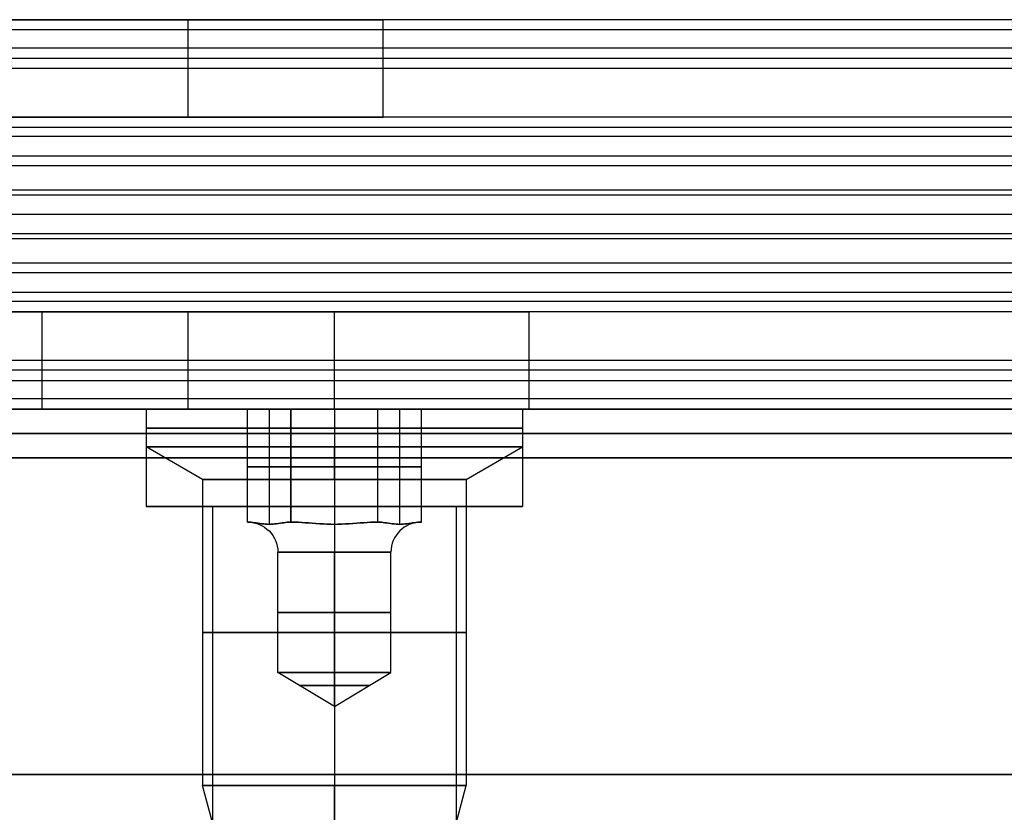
# Model space of a CAD drawing. Header units: millimetres. Extents: x -646 to 654, y -203 to 198.
# Tile 554 of 656: x 125 to 145, y 141 to 157. Entities that reach past the tile are written whole.
import ezdxf

# ---------------------------------------------------------------- set-up
doc = ezdxf.new("R2010")
doc.units = ezdxf.units.MM
doc.layers.add('Default', color=7, linetype='Continuous', true_color=0x000000)

msp = doc.modelspace()

# ---------------------------------------------------------------- linework, layer by layer
at = {"layer": 'Default'}
for p, q in [((-645.384, 149.34, 1170.822), (652.616, 149.34, 1170.822)), ((652.616, 149.34, 772.822), (-645.384, 149.34, 772.822)), ((652.616, 149.34, 971.822), (-645.384, 149.34, 971.822)), ((127.752, 147.34, 776.822), (129.166, 147.34, 776.822)), ((131.616, 147.34, 772.959), (131.616, 147.34, 773.822)), ((131.616, 147.34, 778.822), (131.616, 147.34, 780.686)), ((134.065, 147.34, 776.822), (135.479, 147.34, 776.822))]:
    msp.add_line(p, q, dxfattribs=at)
at = {"layer": 'Default', "color": 9, "true_color": 0xbebcba}
for p, q in [((127.752, 149.34, 776.822), (127.752, 148.568, 776.822)), ((129.831, 149.34, 776.822), (127.752, 149.34, 776.822)), ((130.277, 149.34, 777.595), (130.277, 146.977, 777.595)), ((130.277, 149.34, 776.049), (130.277, 146.977, 776.049)), ((131.616, 149.34, 775.277), (131.616, 146.977, 775.277)), ((131.616, 149.34, 778.368), (131.616, 146.977, 778.368)), ((131.616, 149.34, 772.959), (131.616, 149.34, 775.277)), ((131.616, 149.34, 778.368), (131.616, 149.34, 780.686)), ((131.616, 149.34, 780.686), (131.616, 148.568, 780.686)), ((131.616, 149.34, 772.959), (131.616, 148.568, 772.959)), ((132.954, 149.34, 776.049), (132.954, 146.977, 776.049)), ((132.954, 149.34, 777.595), (132.954, 146.977, 777.595)), ((135.479, 149.34, 776.822), (133.4, 149.34, 776.822)), ((135.479, 149.34, 776.822), (135.479, 148.568, 776.822)), ((128.911, 147.898, 776.822), (127.752, 148.568, 776.822)), ((131.616, 147.898, 779.527), (131.616, 148.568, 780.686)), ((131.616, 147.898, 774.118), (131.616, 148.568, 772.959)), ((134.32, 147.898, 776.822), (135.479, 148.568, 776.822)), ((129.831, 148.159, 776.822), (130.723, 148.159, 778.368)), ((130.723, 148.159, 775.277), (129.831, 148.159, 776.822)), ((132.508, 148.159, 775.277), (130.723, 148.159, 775.277)), ((130.723, 148.159, 778.368), (132.508, 148.159, 778.368)), ((133.4, 148.159, 776.822), (132.508, 148.159, 775.277)), ((132.508, 148.159, 778.368), (133.4, 148.159, 776.822)), ((128.911, 147.898, 776.822), (128.911, 141.613, 776.822)), ((131.616, 147.898, 779.527), (131.616, 141.613, 779.527)), ((131.616, 147.898, 774.118), (131.616, 141.613, 774.118)), ((134.32, 147.898, 776.822), (134.32, 141.613, 776.822)), ((129.838, 147.022, 776.822), (129.831, 147.022, 776.822)), ((129.835, 147.022, 776.829), (129.835, 147.022, 776.816)), ((130.727, 147.022, 775.283), (130.72, 147.022, 775.283)), ((130.727, 147.022, 778.361), (130.72, 147.022, 778.361)), ((130.727, 147.022, 775.283), (130.727, 147.022, 775.277)), ((130.727, 147.022, 778.368), (130.727, 147.022, 778.361)), ((132.504, 147.022, 775.283), (132.504, 147.022, 775.277)), ((132.512, 147.022, 775.283), (132.504, 147.022, 775.283)), ((132.504, 147.022, 778.368), (132.504, 147.022, 778.361)), ((132.512, 147.022, 778.361), (132.504, 147.022, 778.361)), ((133.4, 147.022, 776.822), (133.393, 147.022, 776.822)), ((133.397, 147.022, 776.829), (133.397, 147.022, 776.816)), ((130.457, 143.931, 776.822), (130.457, 146.404, 776.822)), ((131.616, 143.931, 775.663), (131.616, 146.404, 775.663)), ((131.616, 143.931, 777.981), (131.616, 146.404, 777.981)), ((132.775, 143.931, 776.822), (132.775, 146.404, 776.822)), ((131.616, 143.235, 776.822), (130.457, 143.931, 776.822)), ((131.616, 143.235, 776.822), (131.616, 143.931, 775.663)), ((131.616, 143.235, 776.822), (132.775, 143.931, 776.822)), ((131.616, 143.235, 776.822), (131.616, 143.931, 777.981)), ((129.669, 138.786, 776.822), (128.911, 141.613, 776.822)), ((131.616, 140.299, 779.175), (131.616, 141.613, 779.527)), ((131.616, 139.309, 774.735), (131.616, 141.613, 774.118)), ((133.835, 139.804, 776.822), (134.32, 141.613, 776.822))]:
    msp.add_line(p, q, dxfattribs=at)
at = {"layer": 'Default', "color": 9, "true_color": 0xbebcba, "extrusion": (0, 1, 0)}
for centre, radius in [((-131.616, 776.822, 148.954), 3.864), ((-131.616, 776.822, 144.756), 2.705)]:
    msp.add_circle(centre, radius, dxfattribs=at)
at = {"layer": 'Default', "color": 9, "true_color": 0xbebcba, "extrusion": (0, -1, 0)}
for centre, radius in [((131.616, 776.822, -145.168), 1.159), ((131.616, 776.822, -143.664), 0.715)]:
    msp.add_circle(centre, radius, dxfattribs=at)
at = {"layer": 'Default', "color": 9, "true_color": 0xbebcba, "extrusion": (0, 1, 0)}
for centre, radius, start, end in [((-131.616, 776.822, 149.34), 3.864, 270, 0), ((-131.616, 776.822, 149.34), 3.864, 0, 90), ((-131.616, 776.822, 148.568), 3.864, 90, 180), ((-131.616, 776.822, 148.568), 3.864, 180, 270), ((-131.616, 776.822, 147.898), 2.705, 270, 0), ((-131.616, 776.822, 147.898), 2.705, 0, 90), ((-131.616, 776.822, 146.404), 1.159, 270, 90), ((-131.616, 776.822, 146.404), 1.159, 90, 270), ((-131.616, 776.822, 143.931), 1.159, 0, 90), ((-131.616, 776.822, 143.931), 1.159, 270, 0), ((-131.616, 776.822, 141.613), 2.705, 90, 180), ((-131.616, 776.822, 141.613), 2.705, 180, 270)]:
    msp.add_arc(centre, radius, start, end, dxfattribs=at)
at = {"layer": 'Default', "color": 9, "true_color": 0xbebcba, "extrusion": (0, -1, 0)}
for centre, radius, start, end in [((131.616, 776.822, -149.34), 3.864, 270, 90), ((131.616, 776.822, -148.568), 3.864, 90, 180), ((131.616, 776.822, -148.568), 3.864, 180, 270), ((131.616, 776.822, -147.898), 2.705, 270, 0), ((131.616, 776.822, -147.898), 2.705, 0, 90), ((131.616, 776.822, -147.022), 1.777, 179.5918, 180.4082), ((131.616, 776.822, -147.022), 1.777, 179.5918, 180.4082), ((131.616, 776.822, -147.022), 1.777, 119.5918, 120.4082), ((131.616, 776.822, -147.022), 1.777, 239.5918, 240.4082), ((131.616, 776.822, -147.022), 1.777, 119.5918, 120.4082), ((131.616, 776.822, -147.022), 1.777, 299.5918, 300.4082), ((131.616, 776.822, -147.022), 1.777, 59.5918, 60.4082), ((131.616, 776.822, -147.022), 1.777, 59.5918, 60.4082), ((131.616, 776.822, -147.022), 1.777, 359.5918, 0.4082), ((131.616, 776.822, -147.022), 1.777, 359.5918, 0.4082), ((131.616, 776.822, -143.931), 1.159, 270, 90), ((131.616, 776.822, -141.613), 2.705, 90, 180), ((131.616, 776.822, -141.613), 2.705, 180, 270)]:
    msp.add_arc(centre, radius, start, end, dxfattribs=at)
at = {"layer": 'Default', "color": 9, "true_color": 0xbebcba, "extrusion": (0, 0, -1)}
msp.add_arc((-129.838, 146.404, -776.822), 0.618, 90, 180, dxfattribs=at)
at = {"layer": 'Default', "color": 9, "true_color": 0xbebcba, "extrusion": (-1, 0, 0)}
msp.add_arc((-146.404, 778.599, -131.616), 0.618, 202.0243, 270, dxfattribs=at)
at = {"layer": 'Default', "color": 9, "true_color": 0xbebcba, "extrusion": (1, 0, 0)}
msp.add_arc((146.404, 775.045, 131.616), 0.618, 22.0243, 90, dxfattribs=at)
at = {"layer": 'Default', "color": 9, "true_color": 0xbebcba}
msp.add_arc((133.393, 146.404, 776.822), 0.618, 90, 180, dxfattribs=at)
at = {"layer": 'Default'}
for points in [[(628.616, 157.34, 1076.214), (3.616, 157.34, 1076.214), (-621.384, 157.34, 1076.214)], [(628.616, 157.34, 1089.822), (3.616, 157.34, 1089.822), (-621.384, 157.34, 1089.822)], [(128.616, 155.34, 1086.214), (128.616, 156.34, 1086.214), (128.616, 157.34, 1086.214)], [(128.616, 155.34, 1078.214), (128.616, 156.34, 1078.214), (128.616, 157.34, 1078.214)], [(171.696, 157.34, 1083.018), (152.116, 157.34, 1083.018), (132.535, 157.34, 1083.018)], [(132.616, 155.34, 1082.214), (132.616, 156.34, 1082.214), (132.616, 157.34, 1082.214)], [(628.616, 157.129, 1090.717), (3.616, 157.129, 1090.717), (-621.384, 157.129, 1090.717)], [(628.616, 156.755, 1074.8), (3.616, 156.755, 1074.8), (-621.384, 156.755, 1074.8)], [(628.616, 156.54, 1091.422), (3.616, 156.54, 1091.422), (-621.384, 156.54, 1091.422)], [(628.616, 156.34, 1120.822), (3.616, 156.34, 1120.822), (-621.384, 156.34, 1120.822)], [(628.616, 156.34, 1118.822), (3.616, 156.34, 1118.822), (-621.384, 156.34, 1118.822)], [(628.616, 156.34, 1119.822), (3.616, 156.34, 1119.822), (-621.384, 156.34, 1119.822)], [(628.616, 155.34, 1074.214), (3.616, 155.34, 1074.214), (-621.384, 155.34, 1074.214)], [(628.616, 155.34, 1076.214), (3.616, 155.34, 1076.214), (-621.384, 155.34, 1076.214)], [(628.616, 155.34, 1089.714), (3.616, 155.34, 1089.714), (-621.384, 155.34, 1089.714)], [(628.616, 155.34, 1101.322), (3.616, 155.34, 1101.322), (-621.384, 155.34, 1101.322)], [(628.616, 155.34, 1093.822), (3.616, 155.34, 1093.822), (-621.384, 155.34, 1093.822)], [(628.616, 155.34, 1097.572), (3.616, 155.34, 1097.572), (-621.384, 155.34, 1097.572)], [(171.686, 155.34, 1082.964), (152.116, 155.34, 1082.964), (132.546, 155.34, 1082.964)], [(628.616, 155.129, 1102.217), (3.616, 155.129, 1102.217), (-621.384, 155.129, 1102.217)], [(628.616, 154.94, 1092.622), (3.616, 154.94, 1092.622), (-621.384, 154.94, 1092.622)], [(628.616, 154.54, 1102.922), (3.616, 154.54, 1102.922), (-621.384, 154.54, 1102.922)], [(628.616, 154.34, 1093.822), (3.616, 154.34, 1093.822), (-621.384, 154.34, 1093.822)], [(628.616, 153.84, 1120.822), (3.616, 153.84, 1120.822), (-621.384, 153.84, 1120.822)], [(628.616, 153.84, 1118.822), (3.616, 153.84, 1118.822), (-621.384, 153.84, 1118.822)], [(628.616, 153.74, 1090.914), (3.616, 153.74, 1090.914), (-621.384, 153.74, 1090.914)], [(628.616, 153.34, 1101.214), (3.616, 153.34, 1101.214), (-621.384, 153.34, 1101.214)], [(628.616, 153.34, 1093.822), (3.616, 153.34, 1093.822), (-621.384, 153.34, 1093.822)], [(628.616, 153.34, 1097.518), (3.616, 153.34, 1097.518), (-621.384, 153.34, 1097.518)], [(628.616, 153.34, 1093.822), (3.616, 153.34, 1093.822), (-621.384, 153.34, 1093.822)], [(628.616, 153.34, 1101.214), (3.616, 153.34, 1101.214), (-621.384, 153.34, 1101.214)], [(628.616, 153.34, 1097.518), (3.616, 153.34, 1097.518), (-621.384, 153.34, 1097.518)], [(628.616, 152.94, 1104.122), (3.616, 152.94, 1104.122), (-621.384, 152.94, 1104.122)], [(628.616, 152.84, 1074.214), (3.616, 152.84, 1074.214), (-621.384, 152.84, 1074.214)], [(628.616, 152.84, 1076.214), (3.616, 152.84, 1076.214), (-621.384, 152.84, 1076.214)], [(628.616, 152.34, 1101.214), (3.616, 152.34, 1101.214), (-621.384, 152.34, 1101.214)], [(628.616, 152.14, 1092.114), (3.616, 152.14, 1092.114), (-621.384, 152.14, 1092.114)], [(628.616, 151.74, 1102.414), (3.616, 151.74, 1102.414), (-621.384, 151.74, 1102.414)], [(628.616, 151.551, 1092.819), (3.616, 151.551, 1092.819), (-621.384, 151.551, 1092.819)], [(628.616, 151.34, 1093.714), (3.616, 151.34, 1093.714), (-621.384, 151.34, 1093.714)], [(628.616, 151.34, 1101.214), (3.616, 151.34, 1101.214), (-621.384, 151.34, 1101.214)], [(628.616, 151.34, 1097.464), (3.616, 151.34, 1097.464), (-621.384, 151.34, 1097.464)], [(628.616, 151.34, 1120.822), (3.616, 151.34, 1120.822), (-621.384, 151.34, 1120.822)], [(628.616, 151.34, 1118.822), (3.616, 151.34, 1118.822), (-621.384, 151.34, 1118.822)], [(628.616, 151.34, 1105.322), (3.616, 151.34, 1105.322), (-621.384, 151.34, 1105.322)], [(125.616, 151.34, 1108.822), (128.616, 151.34, 1108.822), (131.616, 151.34, 1108.822)], [(131.616, 151.34, 1116.822), (128.616, 151.34, 1116.822), (125.616, 151.34, 1116.822)], [(125.616, 149.34, 1108.822), (125.616, 150.34, 1108.822), (125.616, 151.34, 1108.822)], [(125.616, 149.34, 1116.822), (125.616, 150.34, 1116.822), (125.616, 151.34, 1116.822)], [(128.616, 149.34, 1108.822), (128.616, 150.34, 1108.822), (128.616, 151.34, 1108.822)], [(128.616, 149.34, 1116.822), (128.616, 150.34, 1116.822), (128.616, 151.34, 1116.822)], [(131.616, 149.34, 1108.822), (131.616, 150.34, 1108.822), (131.616, 151.34, 1108.822)], [(131.616, 149.34, 1116.822), (131.616, 150.34, 1116.822), (131.616, 151.34, 1116.822)], [(174.686, 151.34, 1112.072), (155.116, 151.34, 1112.072), (135.546, 151.34, 1112.072)], [(135.616, 149.34, 1112.822), (135.616, 150.34, 1112.822), (135.616, 151.34, 1112.822)], [(628.616, 150.34, 1074.214), (3.616, 150.34, 1074.214), (-621.384, 150.34, 1074.214)], [(628.616, 150.34, 1076.214), (3.616, 150.34, 1076.214), (-621.384, 150.34, 1076.214)], [(628.616, 150.34, 1075.214), (3.616, 150.34, 1075.214), (-621.384, 150.34, 1075.214)], [(628.616, 150.14, 1103.614), (3.616, 150.14, 1103.614), (-621.384, 150.14, 1103.614)], [(628.616, 149.926, 1120.236), (3.616, 149.926, 1120.236), (-621.384, 149.926, 1120.236)], [(628.616, 149.551, 1104.319), (3.616, 149.551, 1104.319), (-621.384, 149.551, 1104.319)], [(628.616, 149.34, 1118.822), (3.616, 149.34, 1118.822), (-621.384, 149.34, 1118.822)], [(628.616, 149.34, 1105.214), (3.616, 149.34, 1105.214), (-621.384, 149.34, 1105.214)], [(131.616, 149.34, 1108.822), (128.616, 149.34, 1108.822), (125.616, 149.34, 1108.822)], [(125.616, 149.34, 1116.822), (128.616, 149.34, 1116.822), (131.616, 149.34, 1116.822)], [(127.752, 149.34, 776.822), (127.752, 148.34, 776.822), (127.752, 147.34, 776.822)], [(131.616, 149.34, 772.959), (131.616, 148.34, 772.959), (131.616, 147.34, 772.959)], [(131.616, 149.34, 780.686), (131.616, 148.34, 780.686), (131.616, 147.34, 780.686)], [(135.479, 149.34, 776.822), (135.479, 148.34, 776.822), (135.479, 147.34, 776.822)], [(174.696, 149.34, 1112.018), (155.116, 149.34, 1112.018), (135.535, 149.34, 1112.018)], [(-645.384, 148.84, 1171.322), (3.616, 148.84, 1171.322), (652.616, 148.84, 1171.322)], [(652.616, 148.84, 772.322), (3.616, 148.84, 772.322), (-645.384, 148.84, 772.322)], [(-645.384, 148.34, 1171.822), (3.616, 148.34, 1171.822), (652.616, 148.34, 1171.822)], [(652.616, 148.34, 771.822), (3.616, 148.34, 771.822), (-645.384, 148.34, 771.822)], [(129.116, 147.34, 776.322), (129.116, 140.84, 776.322), (129.116, 134.34, 776.322)], [(131.616, 147.34, 778.822), (131.616, 140.84, 778.822), (131.616, 134.34, 778.822)], [(131.616, 147.34, 773.822), (131.616, 140.84, 773.822), (131.616, 134.34, 773.822)], [(134.116, 147.34, 776.322), (134.116, 140.84, 776.322), (134.116, 134.34, 776.322)], [(-645.384, 141.84, 1171.822), (3.616, 141.84, 1171.822), (652.616, 141.84, 1171.822)], [(652.616, 141.84, 771.822), (3.616, 141.84, 771.822), (-645.384, 141.84, 771.822)]]:
    msp.add_open_spline(points, degree=2, dxfattribs=at)
for points, weights, knots in [([(124.616, 157.34, 1082.214), (124.616, 157.34, 1078.214), (128.616, 157.34, 1078.214), (132.616, 157.34, 1078.214), (132.616, 157.34, 1082.214), (132.616, 157.34, 1086.214), (128.616, 157.34, 1086.214), (124.616, 157.34, 1086.214), (124.616, 157.34, 1082.214)], [1, 0.707106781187, 1, 0.707106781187, 1, 0.707106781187, 1, 0.707106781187, 1], [0, 0, 0, 6.283185, 6.283185, 12.566371, 12.566371, 18.849556, 18.849556, 25.132741, 25.132741, 25.132741]), ([(124.616, 155.34, 1082.214), (124.616, 155.34, 1086.214), (128.616, 155.34, 1086.214), (132.616, 155.34, 1086.214), (132.616, 155.34, 1082.214), (132.616, 155.34, 1078.214), (128.616, 155.34, 1078.214), (124.616, 155.34, 1078.214), (124.616, 155.34, 1082.214)], [1, 0.707106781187, 1, 0.707106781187, 1, 0.707106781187, 1, 0.707106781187, 1], [-25.132741, -25.132741, -25.132741, -18.849556, -18.849556, -12.566371, -12.566371, -6.283185, -6.283185, 0, 0, 0]), ([(125.616, 151.34, 1116.822), (121.616, 151.34, 1116.822), (121.616, 151.34, 1112.822), (121.616, 151.34, 1108.822), (125.616, 151.34, 1108.822)], [1, 0.707106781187, 1, 0.707106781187, 1], [-37.132741, -37.132741, -37.132741, -30.849556, -30.849556, -24.566371, -24.566371, -24.566371]), ([(131.616, 151.34, 1108.822), (135.616, 151.34, 1108.822), (135.616, 151.34, 1112.822), (135.616, 151.34, 1116.822), (131.616, 151.34, 1116.822)], [1, 0.707106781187, 1, 0.707106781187, 1], [-55.699112, -55.699112, -55.699112, -49.415927, -49.415927, -43.132741, -43.132741, -43.132741]), ([(125.616, 149.34, 1108.822), (121.616, 149.34, 1108.822), (121.616, 149.34, 1112.822), (121.616, 149.34, 1116.822), (125.616, 149.34, 1116.822)], [1, 0.707106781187, 1, 0.707106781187, 1], [24.566371, 24.566371, 24.566371, 30.849556, 30.849556, 37.132741, 37.132741, 37.132741]), ([(127.752, 149.34, 776.822), (127.752, 149.34, 772.959), (131.616, 149.34, 772.959), (135.479, 149.34, 772.959), (135.479, 149.34, 776.822), (135.479, 149.34, 780.686), (131.616, 149.34, 780.686), (127.752, 149.34, 780.686), (127.752, 149.34, 776.822)], [1, 0.707106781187, 1, 0.707106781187, 1, 0.707106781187, 1, 0.707106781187, 1], [7.853982, 7.853982, 7.853982, 15.707963, 15.707963, 23.561945, 23.561945, 31.415927, 31.415927, 39.269908, 39.269908, 39.269908]), ([(131.616, 149.34, 1116.822), (135.616, 149.34, 1116.822), (135.616, 149.34, 1112.822), (135.616, 149.34, 1108.822), (131.616, 149.34, 1108.822)], [1, 0.707106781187, 1, 0.707106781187, 1], [43.132741, 43.132741, 43.132741, 49.415927, 49.415927, 55.699112, 55.699112, 55.699112]), ([(127.752, 148.34, 776.822), (127.752, 148.34, 772.959), (131.616, 148.34, 772.959), (135.479, 148.34, 772.959), (135.479, 148.34, 776.822), (135.479, 148.34, 780.686), (131.616, 148.34, 780.686), (127.752, 148.34, 780.686), (127.752, 148.34, 776.822)], [1, 0.707106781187, 1, 0.707106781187, 1, 0.707106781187, 1, 0.707106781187, 1], [7.853982, 7.853982, 7.853982, 15.707963, 15.707963, 23.561945, 23.561945, 31.415927, 31.415927, 39.269908, 39.269908, 39.269908]), ([(127.752, 147.34, 776.822), (127.752, 147.34, 772.959), (131.616, 147.34, 772.959), (135.479, 147.34, 772.959), (135.479, 147.34, 776.822), (135.479, 147.34, 780.686), (131.616, 147.34, 780.686), (127.752, 147.34, 780.686), (127.752, 147.34, 776.822)], [1, 0.707106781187, 1, 0.707106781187, 1, 0.707106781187, 1, 0.707106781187, 1], [7.853982, 7.853982, 7.853982, 15.707963, 15.707963, 23.561945, 23.561945, 31.415927, 31.415927, 39.269908, 39.269908, 39.269908]), ([(134.116, 147.34, 776.322), (134.116, 147.34, 778.822), (131.616, 147.34, 778.822), (129.116, 147.34, 778.822), (129.116, 147.34, 776.322), (129.116, 147.34, 773.822), (131.616, 147.34, 773.822), (134.116, 147.34, 773.822), (134.116, 147.34, 776.322)], [1, 0.707106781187, 1, 0.707106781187, 1, 0.707106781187, 1, 0.707106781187, 1], [0, 0, 0, 5.497787, 5.497787, 10.995574, 10.995574, 16.493361, 16.493361, 21.991149, 21.991149, 21.991149])]:
    msp.add_rational_spline(points, weights, degree=2, knots=knots, dxfattribs=at)
at = {"layer": 'Default', "color": 9, "true_color": 0xbebcba}
for points in [[(129.831, 149.34, 776.822), (130.277, 149.34, 777.595), (130.723, 149.34, 778.368)], [(129.831, 147.022, 776.822), (129.831, 148.181, 776.822), (129.831, 149.34, 776.822)], [(130.723, 149.34, 775.277), (130.277, 149.34, 776.049), (129.831, 149.34, 776.822)], [(132.508, 149.34, 775.277), (131.616, 149.34, 775.277), (130.723, 149.34, 775.277)], [(130.723, 149.34, 775.277), (130.723, 148.181, 775.277), (130.723, 147.022, 775.277)], [(130.723, 149.34, 778.368), (131.616, 149.34, 778.368), (132.508, 149.34, 778.368)], [(130.723, 147.022, 778.368), (130.723, 148.181, 778.368), (130.723, 149.34, 778.368)], [(132.508, 147.022, 775.277), (132.508, 148.181, 775.277), (132.508, 149.34, 775.277)], [(133.4, 149.34, 776.822), (132.954, 149.34, 776.049), (132.508, 149.34, 775.277)], [(132.508, 149.34, 778.368), (132.954, 149.34, 777.595), (133.4, 149.34, 776.822)], [(132.508, 147.022, 778.368), (132.508, 148.181, 778.368), (132.508, 149.34, 778.368)], [(133.4, 147.022, 776.822), (133.4, 148.181, 776.822), (133.4, 149.34, 776.822)], [(129.831, 147.022, 776.822), (129.835, 147.022, 776.829), (129.838, 147.022, 776.835)], [(129.838, 147.022, 776.81), (129.835, 147.022, 776.816), (129.831, 147.022, 776.822)], [(130.723, 147.022, 778.368), (130.72, 147.022, 778.361), (130.716, 147.022, 778.355)], [(130.723, 147.022, 775.277), (130.72, 147.022, 775.283), (130.716, 147.022, 775.289)], [(130.738, 147.022, 775.277), (130.731, 147.022, 775.277), (130.723, 147.022, 775.277)], [(130.738, 147.022, 778.368), (130.731, 147.022, 778.368), (130.723, 147.022, 778.368)], [(132.508, 147.022, 775.277), (132.501, 147.022, 775.277), (132.493, 147.022, 775.277)], [(132.493, 147.022, 778.368), (132.501, 147.022, 778.368), (132.508, 147.022, 778.368)], [(132.515, 147.022, 775.289), (132.512, 147.022, 775.283), (132.508, 147.022, 775.277)], [(132.508, 147.022, 778.368), (132.512, 147.022, 778.361), (132.515, 147.022, 778.355)], [(133.4, 147.022, 776.822), (133.397, 147.022, 776.816), (133.393, 147.022, 776.81)], [(133.393, 147.022, 776.835), (133.397, 147.022, 776.829), (133.4, 147.022, 776.822)]]:
    msp.add_open_spline(points, degree=2, dxfattribs=at)
for points, knots in [([(130.716, 147.022, 778.355), (130.673, 147.022, 778.281), (130.622, 147.017, 778.192), (130.485, 146.997, 777.954), (130.372, 146.977, 777.759), (130.183, 146.977, 777.431), (130.07, 146.997, 777.235), (129.933, 147.017, 776.998), (129.881, 147.022, 776.909), (129.838, 147.022, 776.835)], [-2.276069, -2.276069, -2.276069, -2.276069, -1.921118, -1.921118, -1.138035, -1.138035, -0.354951, -0.354951, 0, 0, 0, 0]), ([(129.838, 147.022, 776.81), (129.881, 147.022, 776.735), (129.933, 147.017, 776.646), (130.07, 146.997, 776.409), (130.183, 146.977, 776.213), (130.372, 146.977, 775.886), (130.485, 146.997, 775.69), (130.622, 147.017, 775.453), (130.673, 147.022, 775.364), (130.716, 147.022, 775.289)], [-2.276069, -2.276069, -2.276069, -2.276069, -1.921118, -1.921118, -1.138035, -1.138035, -0.354951, -0.354951, 0, 0, 0, 0]), ([(130.738, 147.022, 775.277), (130.824, 147.022, 775.277), (130.926, 147.017, 775.277), (131.201, 146.997, 775.277), (131.427, 146.977, 775.277), (131.616, 146.977, 775.277)], [-1.138035, -1.138035, -1.138035, -1.138035, -0.783084, -0.783084, 0, 0, 0, 0]), ([(131.616, 146.977, 778.368), (131.427, 146.977, 778.368), (131.201, 146.997, 778.368), (130.926, 147.017, 778.368), (130.824, 147.022, 778.368), (130.738, 147.022, 778.368)], [-1.138035, -1.138035, -1.138035, -1.138035, -0.354951, -0.354951, 0, 0, 0, 0]), ([(131.616, 146.977, 775.277), (131.805, 146.977, 775.277), (132.031, 146.997, 775.277), (132.305, 147.017, 775.277), (132.408, 147.022, 775.277), (132.493, 147.022, 775.277)], [-1.138035, -1.138035, -1.138035, -1.138035, -0.354951, -0.354951, 0, 0, 0, 0]), ([(132.493, 147.022, 778.368), (132.408, 147.022, 778.368), (132.305, 147.017, 778.368), (132.031, 146.997, 778.368), (131.805, 146.977, 778.368), (131.616, 146.977, 778.368)], [-2.276069, -2.276069, -2.276069, -2.276069, -1.921118, -1.921118, -1.138035, -1.138035, -1.138035, -1.138035]), ([(132.515, 147.022, 775.289), (132.558, 147.022, 775.364), (132.609, 147.017, 775.453), (132.746, 146.997, 775.69), (132.859, 146.977, 775.886), (133.049, 146.977, 776.213), (133.162, 146.997, 776.409), (133.299, 147.017, 776.646), (133.35, 147.022, 776.735), (133.393, 147.022, 776.81)], [-2.276069, -2.276069, -2.276069, -2.276069, -1.921118, -1.921118, -1.138035, -1.138035, -0.354951, -0.354951, 0, 0, 0, 0]), ([(133.393, 147.022, 776.835), (133.35, 147.022, 776.909), (133.299, 147.017, 776.998), (133.162, 146.997, 777.235), (133.049, 146.977, 777.431), (132.859, 146.977, 777.759), (132.746, 146.997, 777.954), (132.609, 147.017, 778.192), (132.558, 147.022, 778.281), (132.515, 147.022, 778.355)], [-2.276069, -2.276069, -2.276069, -2.276069, -1.921118, -1.921118, -1.138035, -1.138035, -0.354951, -0.354951, 0, 0, 0, 0])]:
    msp.add_open_spline(points, degree=3, knots=knots, dxfattribs=at)

doc.saveas('drawing.dxf')
